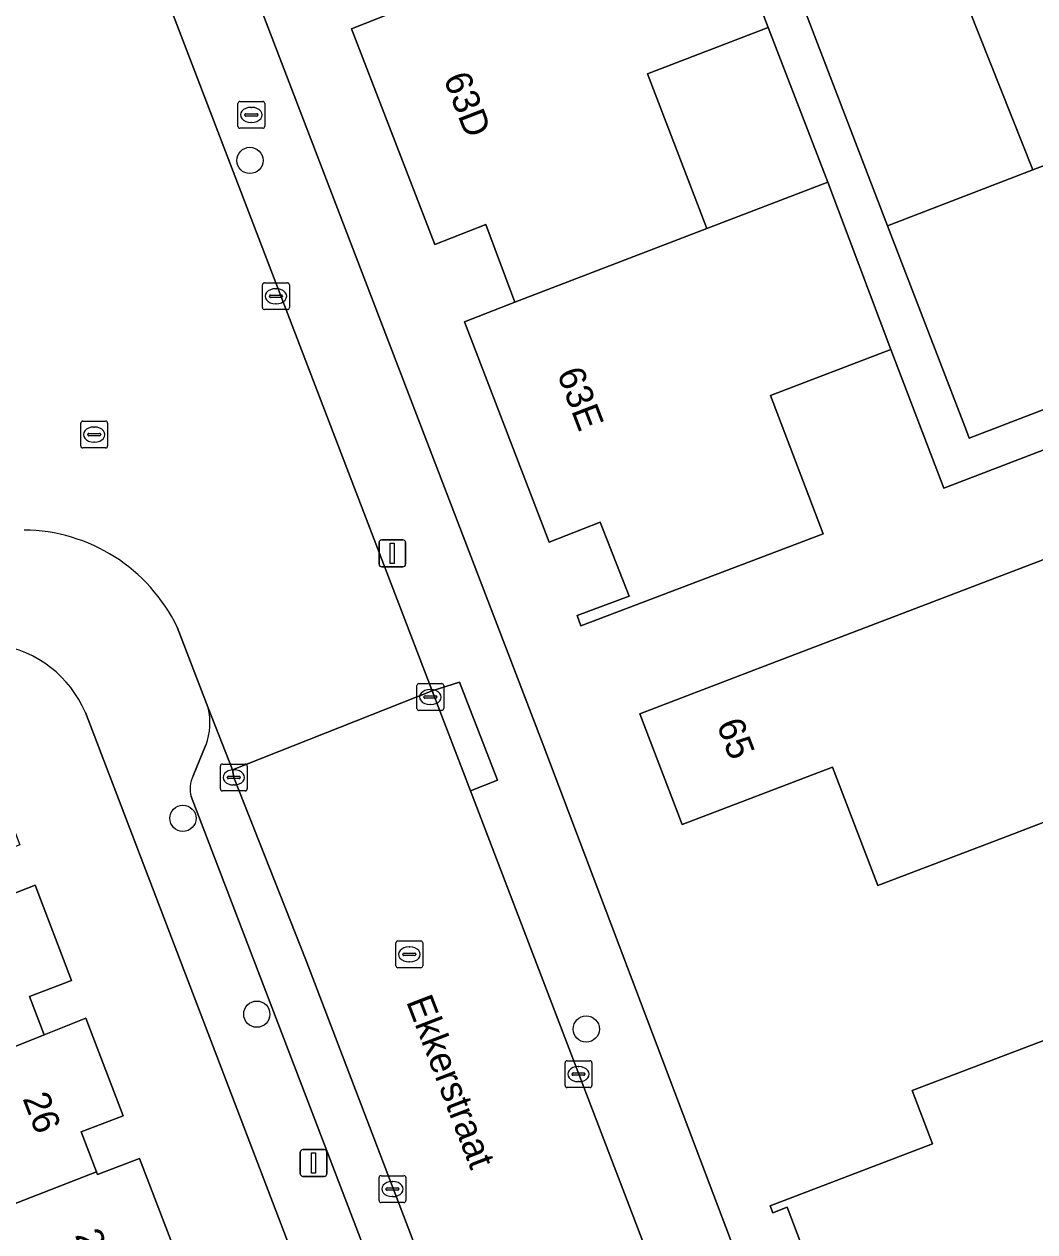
# Model space of a CAD drawing. Extents: x 159262 to 160143, y 383399 to 384319.
# Drawn here: x 159520.25 to 159557.91, y 383605.01 to 383650 of the extents above; entities that cross this region are included whole.
import ezdxf

# ---------------------------------------------------------------- set-up
doc = ezdxf.new("R2010")
doc.units = 0
for name, color, linetype in [('IMGEO_Boom', 7, 'Continuous'), ('IMGEO_Brandkraan', 7, 'Continuous'), ('IMGEO_Erf', 7, 'Continuous'), ('IMGEO_Kolk', 7, 'Continuous'), ('IMGEO_Lichtmast', 7, 'Continuous'), ('IMGEO_Openbare_ruimte_label', 7, 'Continuous'), ('IMGEO_Pand', 7, 'Continuous'), ('IMGEO_Pand_nummerreeks', 7, 'Continuous'), ('IMGEO_Parkeervlak_open', 7, 'Continuous'), ('IMGEO_Rijbaan_lokaal_gesloten', 7, 'Continuous'), ('IMGEO_Rijbaan_lokaal_open', 7, 'Continuous'), ('IMGEO_Rioolput', 7, 'Continuous'), ('IMGEO_Voetpad_open', 7, 'Continuous')]:
    doc.layers.add(name, color=color, linetype=linetype)

msp = doc.modelspace()

# ---------------------------------------------------------------- linework, layer by layer
at = {"layer": 'IMGEO_Boom'}
for centre in [(159528.661, 383644.921), (159526.163, 383620.414), (159528.916, 383613.118), (159541.193, 383612.564)]:
    msp.add_circle(centre, 0.489, dxfattribs=at)
at = {"layer": 'IMGEO_Brandkraan'}
for p, q in [((159528.212, 383646.192), (159528.212, 383647.044)), ((159528.287, 383647.118), (159529.139, 383647.118)), ((159528.7, 383646.898), (159528.725, 383646.898)), ((159529.213, 383647.044), (159529.213, 383646.192)), ((159528.471, 383646.612), (159528.471, 383646.624)), ((159528.909, 383646.575), (159528.511, 383646.575)), ((159528.514, 383646.661), (159528.912, 383646.661)), ((159528.723, 383646.338), (159528.698, 383646.338)), ((159528.955, 383646.624), (159528.955, 383646.612)), ((159529.139, 383646.118), (159528.287, 383646.118))]:
    msp.add_line(p, q, dxfattribs=at)
for points in [[(159528.212, 383646.192), (159528.212, 383647.044)], [(159528.287, 383647.118), (159529.139, 383647.118)], [(159529.213, 383647.044), (159529.213, 383646.192)], [(159529.139, 383646.118), (159528.287, 383646.118)]]:
    msp.add_lwpolyline(points, dxfattribs=at)
for centre, radius, start, end in [((159528.289, 383647.042), 0.0765, 91.552, 178.448), ((159528.289, 383647.042), 0.0765, 91.552, 178.448), ((159529.137, 383647.042), 0.0765, 1.552, 88.448), ((159529.137, 383647.042), 0.0765, 1.552, 88.448), ((159528.511, 383646.621), 0.0403, 85.8775, 175.7526), ((159528.508, 383646.611), 0.0366, 178.938, 274.7102), ((159528.912, 383646.618), 0.043, 264.8664, 352.4533), ((159528.916, 383646.623), 0.0386, 1.7309, 96.639), ((159528.289, 383646.194), 0.0765, 181.552, 268.448), ((159528.289, 383646.194), 0.0765, 181.552, 268.448), ((159529.137, 383646.194), 0.0765, 271.552, 358.448), ((159529.137, 383646.194), 0.0765, 271.552, 358.448)]:
    msp.add_arc(centre, radius, start, end, dxfattribs=at)
for centre, major_axis, ratio, start_param, end_param in [((159528.699, 383646.618), (-0.387, 0.002), 0.722429, 4.712389, 7.853982), ((159528.724, 383646.618), (-0.39, 0.002), 0.717154, 1.570796, 4.712389)]:
    msp.add_ellipse(centre, major_axis=major_axis, ratio=ratio, start_param=start_param, end_param=end_param, dxfattribs=at)
at = {"layer": 'IMGEO_Erf'}
for points in [[(159525.558, 383659.719), (159539.547, 383623.252), (159557.382, 383576.165)], [(159573.998, 383650.769), (159568.611, 383648.702), (159563.224, 383646.634), (159557.836, 383644.566), (159552.424, 383642.489), (159555.36, 383634.846), (159555.463, 383634.579), (159566.263, 383638.718), (159566.765, 383637.409), (159554.519, 383632.716), (159552.54, 383637.88), (159548.055, 383636.161), (159550.027, 383631.01), (159540.995, 383627.58), (159540.851, 383627.974), (159542.787, 383628.695), (159541.709, 383631.442), (159539.81, 383630.696), (159536.652, 383638.909), (159538.535, 383639.636), (159537.45, 383642.531), (159535.549, 383641.791), (159532.448, 383649.829), (159534.338, 383650.563)], [(159513.622, 383603.618), (159511.69, 383608.653), (159513.989, 383609.545), (159512.05, 383614.6), (159510.055, 383619.801), (159508.861, 383622.73), (159514.652, 383624.943), (159515.78, 383621.991), (159518.675, 383623.098), (159520.082, 383619.421), (159518.515, 383618.822), (159519.051, 383617.423), (159519.09, 383617.321), (159520.654, 383617.926), (159522.013, 383614.372), (159520.446, 383613.773), (159520.991, 383612.35), (159522.548, 383612.973), (159523.941, 383609.333), (159522.374, 383608.734), (159522.944, 383607.244), (159522.981, 383607.147), (159524.548, 383607.746), (159525.876, 383604.275)], [(159535.827, 383589.588), (159522.528, 383624.356)], [(159550.836, 383600.247), (159548.677, 383605.923), (159548.149, 383605.722), (159548.05, 383605.983), (159552.724, 383607.761), (159554.097, 383608.285), (159553.34, 383610.274), (159557.78, 383611.963), (159559.607, 383612.658), (159561.357, 383608.057), (159559.534, 383607.363), (159560.782, 383604.091), (159573.458, 383608.932), (159574.653, 383605.802), (159568.857, 383603.542)]]:
    msp.add_lwpolyline(points, dxfattribs=at)
for points in [[(159547.972, 383649.872), (159543.469, 383648.146), (159545.688, 383642.384), (159550.189, 383644.108)], [(159552.056, 383617.908), (159550.372, 383622.318), (159544.769, 383620.178), (159543.192, 383624.308), (159547.864, 383626.092), (159560.359, 383630.863), (159559.897, 383632.072), (159570.363, 383636.069), (159572.394, 383630.75), (159561.928, 383626.754), (159558.507, 383625.448), (159560.199, 383621.018), (159556.727, 383619.692)]]:
    msp.add_lwpolyline(points, close=True, dxfattribs=at)
msp.add_arc((159518.645, 383622.701), 4.221, 23.0858, 81.3623, dxfattribs=at)
at = {"layer": 'IMGEO_Kolk'}
for p, q in [((159529.128, 383639.437), (159529.128, 383640.289)), ((159529.203, 383640.363), (159530.055, 383640.363)), ((159529.616, 383640.143), (159529.641, 383640.143)), ((159530.129, 383640.289), (159530.129, 383639.437)), ((159529.387, 383639.857), (159529.387, 383639.869)), ((159529.825, 383639.82), (159529.427, 383639.82)), ((159529.43, 383639.906), (159529.828, 383639.906)), ((159529.639, 383639.583), (159529.614, 383639.583)), ((159529.871, 383639.869), (159529.871, 383639.857)), ((159530.055, 383639.363), (159529.203, 383639.363)), ((159534.884, 383624.505), (159534.884, 383625.357)), ((159534.959, 383625.431), (159535.811, 383625.431)), ((159535.372, 383625.211), (159535.397, 383625.211)), ((159535.885, 383625.357), (159535.885, 383624.505)), ((159535.143, 383624.925), (159535.143, 383624.937)), ((159535.581, 383624.888), (159535.183, 383624.888)), ((159535.186, 383624.974), (159535.584, 383624.974)), ((159535.627, 383624.937), (159535.627, 383624.925)), ((159535.811, 383624.431), (159534.959, 383624.431)), ((159535.395, 383624.651), (159535.37, 383624.651)), ((159527.634, 383622.436), (159528.486, 383622.436)), ((159527.559, 383621.51), (159527.559, 383622.362)), ((159527.861, 383621.979), (159528.259, 383621.979)), ((159528.047, 383622.216), (159528.072, 383622.216)), ((159528.56, 383622.362), (159528.56, 383621.51)), ((159527.818, 383621.93), (159527.818, 383621.942)), ((159528.256, 383621.893), (159527.858, 383621.893)), ((159528.07, 383621.656), (159528.045, 383621.656)), ((159528.302, 383621.942), (159528.302, 383621.93)), ((159528.486, 383621.436), (159527.634, 383621.436)), ((159540.403, 383610.458), (159540.403, 383611.31)), ((159540.478, 383611.384), (159541.33, 383611.384)), ((159541.404, 383611.31), (159541.404, 383610.458)), ((159540.662, 383610.878), (159540.662, 383610.89)), ((159541.1, 383610.841), (159540.702, 383610.841)), ((159540.705, 383610.927), (159541.103, 383610.927)), ((159540.891, 383611.164), (159540.916, 383611.164)), ((159541.146, 383610.89), (159541.146, 383610.878)), ((159541.33, 383610.384), (159540.478, 383610.384)), ((159540.914, 383610.604), (159540.889, 383610.604)), ((159533.471, 383606.176), (159533.471, 383607.028)), ((159533.546, 383607.102), (159534.398, 383607.102)), ((159533.959, 383606.882), (159533.984, 383606.882)), ((159534.472, 383607.028), (159534.472, 383606.176)), ((159533.73, 383606.596), (159533.73, 383606.608)), ((159534.168, 383606.559), (159533.77, 383606.559)), ((159533.773, 383606.645), (159534.171, 383606.645)), ((159533.982, 383606.322), (159533.957, 383606.322)), ((159534.214, 383606.608), (159534.214, 383606.596)), ((159534.398, 383606.102), (159533.546, 383606.102))]:
    msp.add_line(p, q, dxfattribs=at)
for points in [[(159529.128, 383639.437), (159529.128, 383640.289)], [(159529.203, 383640.363), (159530.055, 383640.363)], [(159530.129, 383640.289), (159530.129, 383639.437)], [(159530.055, 383639.363), (159529.203, 383639.363)], [(159534.884, 383624.505), (159534.884, 383625.357)], [(159534.959, 383625.431), (159535.811, 383625.431)], [(159535.885, 383625.357), (159535.885, 383624.505)], [(159535.811, 383624.431), (159534.959, 383624.431)], [(159527.634, 383622.436), (159528.486, 383622.436)], [(159527.559, 383621.51), (159527.559, 383622.362)], [(159528.56, 383622.362), (159528.56, 383621.51)], [(159528.486, 383621.436), (159527.634, 383621.436)], [(159540.403, 383610.458), (159540.403, 383611.31)], [(159540.478, 383611.384), (159541.33, 383611.384)], [(159541.404, 383611.31), (159541.404, 383610.458)], [(159541.33, 383610.384), (159540.478, 383610.384)], [(159533.471, 383606.176), (159533.471, 383607.028)], [(159533.546, 383607.102), (159534.398, 383607.102)], [(159534.472, 383607.028), (159534.472, 383606.176)], [(159534.398, 383606.102), (159533.546, 383606.102)]]:
    msp.add_lwpolyline(points, dxfattribs=at)
for centre, radius, start, end in [((159529.205, 383640.287), 0.0765, 91.552, 178.448), ((159529.205, 383640.287), 0.0765, 91.552, 178.448), ((159530.053, 383640.287), 0.0765, 1.552, 88.448), ((159530.053, 383640.287), 0.0765, 1.552, 88.448), ((159529.427, 383639.866), 0.0403, 85.8775, 175.7526), ((159529.424, 383639.856), 0.0366, 178.938, 274.7102), ((159529.828, 383639.863), 0.043, 264.8664, 352.4533), ((159529.832, 383639.868), 0.0386, 1.7309, 96.639), ((159529.205, 383639.439), 0.0765, 181.552, 268.448), ((159529.205, 383639.439), 0.0765, 181.552, 268.448), ((159530.053, 383639.439), 0.0765, 271.552, 358.448), ((159530.053, 383639.439), 0.0765, 271.552, 358.448), ((159534.961, 383625.355), 0.0765, 91.552, 178.448), ((159534.961, 383625.355), 0.0765, 91.552, 178.448), ((159535.809, 383625.355), 0.0765, 1.552, 88.448), ((159535.809, 383625.355), 0.0765, 1.552, 88.448), ((159535.183, 383624.934), 0.0403, 85.8775, 175.7526), ((159535.18, 383624.924), 0.0366, 178.938, 274.7102), ((159535.584, 383624.931), 0.043, 264.8664, 352.4533), ((159535.588, 383624.936), 0.0386, 1.7309, 96.639), ((159534.961, 383624.507), 0.0765, 181.552, 268.448), ((159534.961, 383624.507), 0.0765, 181.552, 268.448), ((159535.809, 383624.507), 0.0765, 271.552, 358.448), ((159535.809, 383624.507), 0.0765, 271.552, 358.448), ((159527.636, 383622.36), 0.0765, 91.552, 178.448), ((159527.636, 383622.36), 0.0765, 91.552, 178.448), ((159528.484, 383622.36), 0.0765, 1.552, 88.448), ((159528.484, 383622.36), 0.0765, 1.552, 88.448), ((159527.858, 383621.939), 0.0403, 85.8775, 175.7526), ((159528.263, 383621.941), 0.0386, 1.7309, 96.639), ((159527.855, 383621.929), 0.0366, 178.938, 274.7102), ((159528.259, 383621.936), 0.043, 264.8664, 352.4533), ((159527.636, 383621.512), 0.0765, 181.552, 268.448), ((159527.636, 383621.512), 0.0765, 181.552, 268.448), ((159528.484, 383621.512), 0.0765, 271.552, 358.448), ((159528.484, 383621.512), 0.0765, 271.552, 358.448), ((159540.48, 383611.308), 0.0765, 91.552, 178.448), ((159540.48, 383611.308), 0.0765, 91.552, 178.448), ((159541.328, 383611.308), 0.0765, 1.552, 88.448), ((159541.328, 383611.308), 0.0765, 1.552, 88.448), ((159540.702, 383610.887), 0.0403, 85.8775, 175.7526), ((159540.699, 383610.877), 0.0366, 178.938, 274.7102), ((159541.103, 383610.884), 0.043, 264.8664, 352.4533), ((159541.107, 383610.889), 0.0386, 1.7309, 96.639), ((159540.48, 383610.46), 0.0765, 181.552, 268.448), ((159540.48, 383610.46), 0.0765, 181.552, 268.448), ((159541.328, 383610.46), 0.0765, 271.552, 358.448), ((159541.328, 383610.46), 0.0765, 271.552, 358.448), ((159533.548, 383607.026), 0.0765, 91.552, 178.448), ((159533.548, 383607.026), 0.0765, 91.552, 178.448), ((159534.396, 383607.026), 0.0765, 1.552, 88.448), ((159534.396, 383607.026), 0.0765, 1.552, 88.448), ((159533.77, 383606.605), 0.0403, 85.8775, 175.7526), ((159533.767, 383606.595), 0.0366, 178.938, 274.7102), ((159534.171, 383606.602), 0.043, 264.8664, 352.4533), ((159534.175, 383606.607), 0.0386, 1.7309, 96.639), ((159533.548, 383606.178), 0.0765, 181.552, 268.448), ((159533.548, 383606.178), 0.0765, 181.552, 268.448), ((159534.396, 383606.178), 0.0765, 271.552, 358.448), ((159534.396, 383606.178), 0.0765, 271.552, 358.448)]:
    msp.add_arc(centre, radius, start, end, dxfattribs=at)
for centre, major_axis, ratio, start_param, end_param in [((159529.615, 383639.863), (-0.387, 0.002), 0.722429, 4.712389, 7.853982), ((159529.64, 383639.863), (-0.39, 0.002), 0.717154, 1.570796, 4.712389), ((159535.371, 383624.931), (-0.387, 0.002), 0.722429, 4.712389, 7.853982), ((159535.396, 383624.931), (-0.39, 0.002), 0.717154, 1.570796, 4.712389), ((159528.046, 383621.936), (-0.387, 0.002), 0.722429, 4.712389, 7.853982), ((159528.071, 383621.936), (-0.39, 0.002), 0.717154, 1.570796, 4.712389), ((159540.89, 383610.884), (-0.387, 0.002), 0.722429, 4.712389, 7.853982), ((159540.915, 383610.884), (-0.39, 0.002), 0.717154, 1.570796, 4.712389), ((159533.958, 383606.602), (-0.387, 0.002), 0.722429, 4.712389, 7.853982), ((159533.983, 383606.602), (-0.39, 0.002), 0.717154, 1.570796, 4.712389)]:
    msp.add_ellipse(centre, major_axis=major_axis, ratio=ratio, start_param=start_param, end_param=end_param, dxfattribs=at)
at = {"layer": 'IMGEO_Lichtmast'}
for p, q in [((159533.471, 383629.883), (159533.471, 383630.683)), ((159533.471, 383630.683), (159533.471, 383629.883)), ((159533.571, 383630.783), (159534.361, 383630.783)), ((159534.361, 383630.783), (159533.571, 383630.783)), ((159534.461, 383630.683), (159534.461, 383629.883)), ((159534.461, 383629.883), (159534.461, 383630.683)), ((159534.361, 383629.783), (159533.571, 383629.783)), ((159533.571, 383629.783), (159534.361, 383629.783)), ((159530.637, 383608.075), (159531.427, 383608.075)), ((159531.427, 383608.075), (159530.637, 383608.075)), ((159530.537, 383607.175), (159530.537, 383607.975)), ((159530.537, 383607.975), (159530.537, 383607.175)), ((159531.527, 383607.975), (159531.527, 383607.175)), ((159531.527, 383607.175), (159531.527, 383607.975)), ((159531.427, 383607.075), (159530.637, 383607.075)), ((159530.637, 383607.075), (159531.427, 383607.075))]:
    msp.add_line(p, q, dxfattribs=at)
for points in [[(159533.891, 383630.658), (159534.041, 383630.658), (159534.041, 383629.908), (159533.891, 383629.908), (159533.891, 383630.658)], [(159530.957, 383607.95), (159531.107, 383607.95), (159531.107, 383607.2), (159530.957, 383607.2), (159530.957, 383607.95)]]:
    msp.add_lwpolyline(points, dxfattribs=at)
for centre, start, end in [((159533.571, 383630.683), 90, 180), ((159533.571, 383630.683), 90, 180), ((159534.361, 383630.683), 0, 90), ((159534.361, 383630.683), 360, 90), ((159533.571, 383629.883), 180, 270), ((159533.571, 383629.883), 180, 270), ((159534.361, 383629.883), 270, 0), ((159534.361, 383629.883), 270, 0), ((159530.637, 383607.975), 90, 180), ((159530.637, 383607.975), 90, 180), ((159531.427, 383607.975), 0, 90), ((159531.427, 383607.975), 360, 90), ((159530.637, 383607.175), 180, 270), ((159530.637, 383607.175), 180, 270), ((159531.427, 383607.175), 270, 0), ((159531.427, 383607.175), 270, 0)]:
    msp.add_arc(centre, 0.1, start, end, dxfattribs=at)
at = {"layer": 'IMGEO_Pand'}
for points in [[(159552.657, 383657.604), (159557.836, 383644.566), (159563.224, 383646.634), (159558.05, 383659.657), (159556.03, 383658.898), (159554.193, 383658.193)], [(159552.657, 383657.604), (159550.219, 383656.668), (159549.92, 383657.428), (159548.07, 383656.719), (159548.329, 383655.948), (159547.388, 383655.597), (159552.424, 383642.489), (159557.836, 383644.566)], [(159545.688, 383642.384), (159543.469, 383648.146), (159547.972, 383649.872), (159545.993, 383655.036), (159541.492, 383653.311), (159534.338, 383650.563), (159532.448, 383649.829), (159535.549, 383641.791), (159537.45, 383642.531), (159538.535, 383639.636)], [(159545.688, 383642.384), (159538.535, 383639.636), (159536.652, 383638.909), (159539.81, 383630.696), (159541.709, 383631.442), (159542.787, 383628.695), (159540.851, 383627.974), (159540.995, 383627.58), (159550.027, 383631.01), (159548.055, 383636.161), (159552.54, 383637.88), (159550.189, 383644.108)], [(159558.507, 383625.448), (159561.928, 383626.754), (159572.394, 383630.75), (159570.363, 383636.069), (159559.897, 383632.072), (159560.359, 383630.863), (159547.864, 383626.092), (159543.192, 383624.308), (159544.769, 383620.178), (159550.372, 383622.318), (159552.056, 383617.908), (159556.727, 383619.692), (159560.199, 383621.018)], [(159520.446, 383613.773), (159522.013, 383614.372), (159520.654, 383617.926), (159519.09, 383617.321), (159512.05, 383614.6), (159513.989, 383609.545), (159520.991, 383612.35)], [(159522.374, 383608.734), (159523.941, 383609.333), (159522.548, 383612.973), (159520.991, 383612.35), (159513.989, 383609.545), (159511.69, 383608.653), (159513.622, 383603.618), (159522.944, 383607.244)], [(159568.857, 383603.542), (159574.653, 383605.802), (159573.458, 383608.932), (159560.782, 383604.091), (159559.534, 383607.363), (159561.357, 383608.057), (159559.607, 383612.658), (159557.78, 383611.963), (159553.34, 383610.274), (159554.097, 383608.285), (159552.724, 383607.761), (159548.05, 383605.983), (159548.149, 383605.722), (159548.677, 383605.923), (159550.836, 383600.247), (159550.343, 383600.059), (159550.456, 383599.763), (159554.84, 383601.43), (159557.969, 383602.62), (159559.037, 383599.813)], [(159517.863, 383599.449), (159524.881, 383602.181), (159524.309, 383603.676), (159525.876, 383604.275), (159524.548, 383607.746), (159522.981, 383607.147), (159522.944, 383607.244), (159513.622, 383603.618), (159515.557, 383598.575)]]:
    msp.add_lwpolyline(points, close=True, dxfattribs=at)
at = {"layer": 'IMGEO_Parkeervlak_open'}
for points in [[(159540.07, 383590.725), (159530.741, 383615.142), (159528.06, 383621.936), (159528.006, 383622.222), (159527.1, 383624.531)], [(159527.023, 383623.148), (159526.54, 383622.001)], [(159526.468, 383621.221), (159537.372, 383592.755)]]:
    msp.add_lwpolyline(points, dxfattribs=at)
for centre, radius, start, end in [((159524.848, 383623.963), 2.323, 339.4675, 14.159), ((159527.606, 383621.509), 1.174, 155.235, 194.2172)]:
    msp.add_arc(centre, radius, start, end, dxfattribs=at)
at = {"layer": 'IMGEO_Rijbaan_lokaal_gesloten'}
msp.add_lwpolyline([(159545.909, 383597.831), (159536.881, 383621.437), (159535.45, 383625.161), (159528.006, 383622.222), (159528.06, 383621.936), (159530.741, 383615.142), (159540.07, 383590.725)], dxfattribs=at)
at = {"layer": 'IMGEO_Rijbaan_lokaal_open'}
msp.add_lwpolyline([(159525.948, 383627.538), (159527.1, 383624.531), (159528.006, 383622.222), (159535.45, 383625.161), (159524.406, 383653.987)], dxfattribs=at)
msp.add_arc((159520.185, 383624.752), 6.401, 25.7972, 89.4453, dxfattribs=at)
at = {"layer": 'IMGEO_Rioolput'}
for p, q in [((159522.356, 383634.284), (159522.356, 383635.136)), ((159522.431, 383635.21), (159523.283, 383635.21)), ((159523.357, 383635.136), (159523.357, 383634.284)), ((159522.615, 383634.704), (159522.615, 383634.716)), ((159523.053, 383634.667), (159522.655, 383634.667)), ((159522.658, 383634.753), (159523.056, 383634.753)), ((159522.844, 383634.99), (159522.869, 383634.99)), ((159523.099, 383634.716), (159523.099, 383634.704)), ((159523.283, 383634.21), (159522.431, 383634.21)), ((159522.867, 383634.43), (159522.842, 383634.43)), ((159534.1, 383614.92), (159534.1, 383615.772)), ((159534.175, 383615.846), (159535.027, 383615.846)), ((159535.101, 383615.772), (159535.101, 383614.92)), ((159534.359, 383615.34), (159534.359, 383615.352)), ((159534.797, 383615.303), (159534.399, 383615.303)), ((159534.402, 383615.389), (159534.8, 383615.389)), ((159534.588, 383615.626), (159534.613, 383615.626)), ((159534.843, 383615.352), (159534.843, 383615.34)), ((159535.027, 383614.846), (159534.175, 383614.846)), ((159534.611, 383615.066), (159534.586, 383615.066))]:
    msp.add_line(p, q, dxfattribs=at)
for points in [[(159522.356, 383634.284), (159522.356, 383635.136)], [(159522.431, 383635.21), (159523.283, 383635.21)], [(159523.357, 383635.136), (159523.357, 383634.284)], [(159523.283, 383634.21), (159522.431, 383634.21)], [(159534.1, 383614.92), (159534.1, 383615.772)], [(159534.175, 383615.846), (159535.027, 383615.846)], [(159535.101, 383615.772), (159535.101, 383614.92)], [(159535.027, 383614.846), (159534.175, 383614.846)]]:
    msp.add_lwpolyline(points, dxfattribs=at)
for centre, radius, start, end in [((159522.433, 383635.134), 0.0765, 91.552, 178.448), ((159522.433, 383635.134), 0.0765, 91.552, 178.448), ((159523.281, 383635.134), 0.0765, 1.552, 88.448), ((159523.281, 383635.134), 0.0765, 1.552, 88.448), ((159522.655, 383634.713), 0.0403, 85.8775, 175.7526), ((159522.652, 383634.703), 0.0366, 178.938, 274.7102), ((159523.056, 383634.71), 0.043, 264.8664, 352.4533), ((159523.06, 383634.715), 0.0386, 1.7309, 96.639), ((159522.433, 383634.286), 0.0765, 181.552, 268.448), ((159522.433, 383634.286), 0.0765, 181.552, 268.448), ((159523.281, 383634.286), 0.0765, 271.552, 358.448), ((159523.281, 383634.286), 0.0765, 271.552, 358.448), ((159534.177, 383615.77), 0.0765, 91.552, 178.448), ((159534.177, 383615.77), 0.0765, 91.552, 178.448), ((159535.025, 383615.77), 0.0765, 1.552, 88.448), ((159535.025, 383615.77), 0.0765, 1.552, 88.448), ((159534.399, 383615.349), 0.0403, 85.8775, 175.7526), ((159534.396, 383615.339), 0.0366, 178.938, 274.7102), ((159534.8, 383615.346), 0.043, 264.8664, 352.4533), ((159534.804, 383615.351), 0.0386, 1.7309, 96.639), ((159534.177, 383614.922), 0.0765, 181.552, 268.448), ((159534.177, 383614.922), 0.0765, 181.552, 268.448), ((159535.025, 383614.922), 0.0765, 271.552, 358.448), ((159535.025, 383614.922), 0.0765, 271.552, 358.448)]:
    msp.add_arc(centre, radius, start, end, dxfattribs=at)
for centre, major_axis, ratio, start_param, end_param in [((159522.843, 383634.71), (-0.387, 0.002), 0.722429, 4.712389, 7.853982), ((159522.868, 383634.71), (-0.39, 0.002), 0.717154, 1.570796, 4.712389), ((159534.587, 383615.346), (-0.387, 0.002), 0.722429, 4.712389, 7.853982), ((159534.612, 383615.346), (-0.39, 0.002), 0.717154, 1.570796, 4.712389)]:
    msp.add_ellipse(centre, major_axis=major_axis, ratio=ratio, start_param=start_param, end_param=end_param, dxfattribs=at)
at = {"layer": 'IMGEO_Voetpad_open'}
for points in [[(159557.382, 383576.165), (159539.547, 383623.252), (159525.558, 383659.719), (159525.023, 383661.113), (159522.818, 383660.295)], [(159524.406, 383653.987), (159535.45, 383625.161), (159536.472, 383625.489), (159537.886, 383621.835), (159536.881, 383621.437), (159545.909, 383597.831)], [(159527.1, 383624.531), (159525.948, 383627.538)], [(159522.528, 383624.356), (159535.827, 383589.588), (159537.779, 383584.462), (159539.603, 383579.714), (159540.404, 383577.462), (159548.112, 383557.308), (159550.578, 383550.859), (159552.34, 383546.267), (159554.003, 383541.935), (159554.163, 383541.518)], [(159526.54, 383622.001), (159527.023, 383623.148)], [(159537.372, 383592.755), (159526.468, 383621.221)]]:
    msp.add_lwpolyline(points, dxfattribs=at)
for points in [[(159552.424, 383642.489), (159547.388, 383655.597), (159545.993, 383655.036), (159547.972, 383649.872), (159550.189, 383644.108), (159552.54, 383637.88), (159554.519, 383632.716), (159566.765, 383637.409), (159566.263, 383638.718), (159555.463, 383634.579), (159555.36, 383634.846)], [(159536.881, 383621.437), (159537.886, 383621.835), (159536.472, 383625.489), (159535.45, 383625.161)]]:
    msp.add_lwpolyline(points, close=True, dxfattribs=at)
for centre, radius, start, end in [((159520.185, 383624.752), 6.401, 25.7972, 89.4453), ((159518.645, 383622.701), 4.221, 23.0858, 81.3623), ((159524.848, 383623.963), 2.323, 339.4675, 14.159), ((159527.606, 383621.509), 1.174, 155.235, 194.2172)]:
    msp.add_arc(centre, radius, start, end, dxfattribs=at)

# ---------------------------------------------------------------- texts
at = {"layer": 'IMGEO_Openbare_ruimte_label'}
msp.add_text('Ekkerstraat', height=1, rotation=291.0252, dxfattribs=at).set_placement((159534.472, 383613.593))
at = {"layer": 'IMGEO_Pand_nummerreeks'}
for s, rotation, p in [('63D', 291.095, (159535.861, 383647.983)), ('63E', 291.0344, (159540.09, 383636.991)), ('65', 290.9013, (159546.04, 383623.914)), ('26', 290.9299, (159520.179, 383609.982)), ('28', 290.9325, (159522.127, 383604.893))]:
    msp.add_text(s, height=1, rotation=rotation, dxfattribs=at).set_placement(p)

doc.saveas('drawing.dxf')
